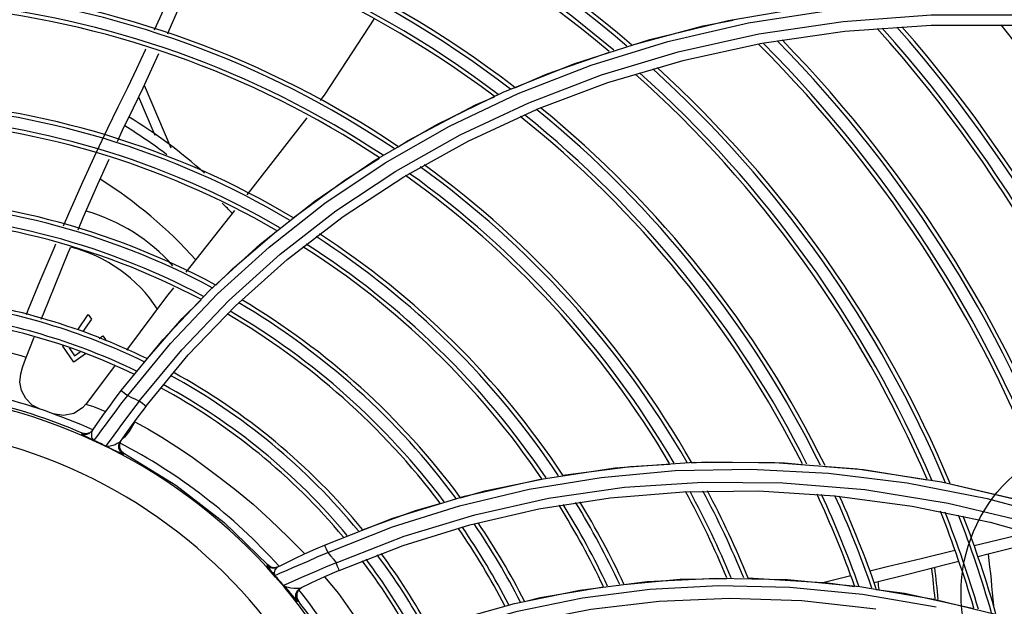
# Model space of a CAD drawing. Extents: x 40.7 to 137.4, y -250.8 to -221.5.
# Tile 291 of 320: x 123.1335 to 123.2575, y -237.9068 to -237.8329. Entities that reach past the tile are written whole.
import ezdxf

# ---------------------------------------------------------------- set-up
doc = ezdxf.new("R2010")
doc.units = 0
doc.header["$MEASUREMENT"] = 0
doc.layers.get('0').update_dxf_attribs({"linetype": 'CONTINUOUS'})
doc.layers.add('I-LIN_CHANADA', color=1, linetype='CONTINUOUS')

msp = doc.modelspace()

# ---------------------------------------------------------------- linework, layer by layer
at = {"color": 155}
for p, q in [((123.2227497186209, -237.8329900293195), (123.2331032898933, -237.8312344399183)), ((123.2482879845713, -237.8336299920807), (123.2374148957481, -237.834403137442)), ((123.2595301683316, -237.8336318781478), (123.2482879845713, -237.8336299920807)), ((123.2374148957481, -237.834403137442), (123.2269657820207, -237.8359037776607)), ((123.2269657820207, -237.8359037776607), (123.2170065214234, -237.8380740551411)), ((123.194472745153, -237.8420055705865), (123.2034144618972, -237.8384209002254)), ((123.2170065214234, -237.8380740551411), (123.2075491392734, -237.840861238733)), ((123.1491731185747, -237.8411574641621), (123.1525072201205, -237.8490272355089)), ((123.2075491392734, -237.840861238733), (123.1985800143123, -237.8442243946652)), ((123.1484707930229, -237.8426292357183), (123.1505221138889, -237.8474711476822)), ((123.1860332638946, -237.8461120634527), (123.194472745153, -237.8420055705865)), ((123.1899743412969, -237.8481919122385), (123.1985802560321, -237.8442250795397)), ((123.1781025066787, -237.8507013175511), (123.1860332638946, -237.8461120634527)), ((123.1818609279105, -237.8526876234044), (123.1899743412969, -237.8481919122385)), ((123.1414958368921, -237.8532408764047), (123.1431332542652, -237.8496642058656)), ((123.1605468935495, -237.8569284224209), (123.154432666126, -237.8646882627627)), ((123.1574126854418, -237.8670048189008), (123.1637892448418, -237.8611808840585)), ((123.1606787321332, -237.8689366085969), (123.1671865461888, -237.8631101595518)), ((123.1515656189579, -237.8731713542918), (123.1574126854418, -237.8670048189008)), ((123.1547296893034, -237.8751234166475), (123.1606787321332, -237.8689366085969)), ((123.1408067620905, -237.8719844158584), (123.1421110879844, -237.8700565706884)), ((123.1421110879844, -237.8700565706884), (123.1425190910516, -237.8706402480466)), ((123.1425190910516, -237.8706402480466), (123.1414462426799, -237.8721960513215)), ((123.143494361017, -237.8730616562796), (123.1439762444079, -237.8727248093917)), ((123.1439762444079, -237.8727248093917), (123.1443259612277, -237.8732251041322)), ((123.134295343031, -237.8754420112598), (123.1353065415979, -237.8728819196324)), ((123.1389247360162, -237.8740216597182), (123.1389087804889, -237.8739848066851)), ((123.1403236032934, -237.8760228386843), (123.1389247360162, -237.8740216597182)), ((123.1462669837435, -237.8796315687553), (123.1515656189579, -237.8731713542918)), ((123.1397027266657, -237.874227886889), (123.1403996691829, -237.8752249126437)), ((123.1417869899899, -237.874999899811), (123.1403236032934, -237.8760228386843)), ((123.1403996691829, -237.8752249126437), (123.1411212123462, -237.8747205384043)), ((123.1493611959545, -237.881614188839), (123.1547296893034, -237.8751234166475)), ((123.1454324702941, -237.8765295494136), (123.141864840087, -237.8812848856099)), ((123.141864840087, -237.8812848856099), (123.1418677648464, -237.881280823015)), ((123.1480096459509, -237.8835726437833), (123.1473423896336, -237.8846508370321)), ((123.1413540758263, -237.8849768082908), (123.1412818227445, -237.8850835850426)), ((123.1418484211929, -237.885065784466), (123.1413540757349, -237.8849768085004)), ((123.1423294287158, -237.8849261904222), (123.1418484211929, -237.885065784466)), ((123.1426997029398, -237.8845860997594), (123.1423294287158, -237.8849261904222)), ((123.1426274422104, -237.8846924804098), (123.1430160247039, -237.8841235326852)), ((123.1432377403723, -237.8854021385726), (123.143439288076, -237.8851260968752)), ((123.143439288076, -237.8851260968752), (123.143846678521, -237.8845712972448)), ((123.1473423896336, -237.8846508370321), (123.1466783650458, -237.8854762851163)), ((123.1462222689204, -237.8859254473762), (123.1460452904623, -237.8863507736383)), ((123.1466783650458, -237.8854762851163), (123.1463750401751, -237.885723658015)), ((123.1462546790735, -237.8872210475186), (123.1466055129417, -237.887518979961)), ((123.1466055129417, -237.887518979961), (123.1465399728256, -237.887614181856)), ((123.2085167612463, -237.8893641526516), (123.2184446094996, -237.8886432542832)), ((123.2184446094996, -237.8886432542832), (123.2286229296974, -237.8886724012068)), ((123.2286229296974, -237.8886724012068), (123.2390203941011, -237.8894864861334)), ((123.1988650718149, -237.8908016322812), (123.2085167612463, -237.8893641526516)), ((123.2390203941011, -237.8894864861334), (123.2496029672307, -237.8911213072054)), ((123.1895149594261, -237.8929237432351), (123.1988650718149, -237.8908016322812)), ((123.2452956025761, -237.8912374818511), (123.2553775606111, -237.8932197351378)), ((123.2496029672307, -237.8911213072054), (123.2603295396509, -237.8936124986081)), ((123.2170970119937, -237.8923632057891), (123.2265342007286, -237.8922673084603)), ((123.2265342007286, -237.8922673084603), (123.2361760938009, -237.8928647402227)), ((123.1805007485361, -237.8956969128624), (123.1895149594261, -237.8929237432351)), ((123.2361760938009, -237.8928647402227), (123.2458933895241, -237.8941689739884)), ((123.2504463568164, -237.8937802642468), (123.2610990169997, -237.896330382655)), ((123.2553775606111, -237.8932197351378), (123.265568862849, -237.8959864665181)), ((123.1901782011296, -237.896537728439), (123.1988800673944, -237.8945270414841)), ((123.2458933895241, -237.8941689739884), (123.2557440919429, -237.8962107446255)), ((123.1718656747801, -237.8990837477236), (123.1805007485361, -237.8956969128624)), ((123.2557440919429, -237.8962107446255), (123.2657426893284, -237.8990342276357)), ((123.1817843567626, -237.8991280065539), (123.1901782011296, -237.896537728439)), ((123.173731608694, -237.9022662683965), (123.1817843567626, -237.8991280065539)), ((123.1647469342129, -237.9015743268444), (123.164625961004, -237.9016363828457)), ((123.1651324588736, -237.9018438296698), (123.1647472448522, -237.9015746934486)), ((123.1655937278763, -237.9019274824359), (123.1651324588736, -237.9018438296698)), ((123.1653133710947, -237.9025131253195), (123.165633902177, -237.9029046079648)), ((123.1660493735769, -237.9018106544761), (123.1655937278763, -237.9019274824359)), ((123.1659281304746, -237.9018715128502), (123.1656314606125, -237.9021786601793)), ((123.1659282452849, -237.9018717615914), (123.1665524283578, -237.9015592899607)), ((123.166255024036, -237.9026300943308), (123.1672006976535, -237.9022227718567)), ((123.1659178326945, -237.9027769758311), (123.166255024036, -237.9026300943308)), ((123.1689709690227, -237.9031755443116), (123.1672984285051, -237.903898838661)), ((123.2212424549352, -237.9032259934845), (123.2301879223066, -237.9034162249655)), ((123.2252457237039, -237.9032516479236), (123.2258729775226, -237.9032418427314)), ((123.2301879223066, -237.9034162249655), (123.2393332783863, -237.9042870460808)), ((123.1685961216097, -237.9047533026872), (123.168385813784, -237.905187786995)), ((123.1689740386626, -237.9044499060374), (123.1685961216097, -237.9047533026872)), ((123.168871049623, -237.9045000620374), (123.1689752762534, -237.9044493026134)), ((123.1958226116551, -237.9064339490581), (123.2040415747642, -237.9047634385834)), ((123.2393332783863, -237.9042870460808), (123.248651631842, -237.9058710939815)), ((123.168385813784, -237.905187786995), (123.1683819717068, -237.9056703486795)), ((123.1683819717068, -237.9056703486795), (123.1685874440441, -237.9061106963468)), ((123.1684849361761, -237.9061610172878), (123.1685874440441, -237.9061106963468)), ((123.1878850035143, -237.9086698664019), (123.1958226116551, -237.9064339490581))]:
    msp.add_line(p, q, dxfattribs=at)
for points in [[(123.1504780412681, -237.8342025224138), (123.1516352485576, -237.8316325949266), (123.1529067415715, -237.8288028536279), (123.1543182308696, -237.825689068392), (123.1555186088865, -237.8230767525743)], [(123.1521288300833, -237.8346905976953), (123.152326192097, -237.8342470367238), (123.1535490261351, -237.8314627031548), (123.1549243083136, -237.8283308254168), (123.1564608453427, -237.8248786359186), (123.1570354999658, -237.8236054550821)], [(123.1471054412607, -237.880234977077), (123.152488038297, -237.8736725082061), (123.1584204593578, -237.8674310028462), (123.1649029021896, -237.8615387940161), (123.1719368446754, -237.8560285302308), (123.1795200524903, -237.850939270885), (123.1876406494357, -237.8463160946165), (123.1962883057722, -237.8422003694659), (123.2054572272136, -237.838631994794), (123.2151352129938, -237.8356554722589), (123.2253032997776, -237.8333189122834), (123.2359357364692, -237.8316733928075), (123.2470008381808, -237.8307687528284), (123.2584602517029, -237.8306523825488)], [(123.178114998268, -237.832850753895), (123.1719325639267, -237.8423060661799), (123.1713212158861, -237.8430931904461)], [(123.1976162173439, -237.8433621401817), (123.2067738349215, -237.839861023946), (123.2164433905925, -237.8369547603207), (123.2266043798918, -237.8346930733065), (123.2372303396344, -237.8331277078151), (123.2482895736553, -237.8323081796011), (123.2597445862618, -237.8322827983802)], [(123.2034144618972, -237.8384209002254), (123.2128468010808, -237.8354005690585), (123.2227497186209, -237.8329900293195)], [(123.2105594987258, -237.8361023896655), (123.2195826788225, -237.8336797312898), (123.2233774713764, -237.8329537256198)], [(123.1431332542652, -237.8496642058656), (123.1445924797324, -237.8465913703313), (123.1459010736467, -237.8438980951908), (123.1471014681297, -237.8414297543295), (123.148234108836, -237.839066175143), (123.14934078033, -237.8366969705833), (123.1493895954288, -237.8365899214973)], [(123.1457941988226, -237.8482345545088), (123.1464574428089, -237.8468239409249), (123.1478117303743, -237.844004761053), (123.1490257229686, -237.8414710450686), (123.1501386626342, -237.8391032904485), (123.1510225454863, -237.8371662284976)], [(123.1958681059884, -237.841494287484), (123.199948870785, -237.8397220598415), (123.2077821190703, -237.8369873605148)], [(123.1811426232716, -237.8489058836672), (123.1824240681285, -237.84810628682), (123.1909167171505, -237.8436446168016), (123.193282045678, -237.8426173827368)], [(123.1485507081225, -237.8809589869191), (123.1539037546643, -237.87446975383), (123.1598143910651, -237.8682909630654), (123.1662827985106, -237.8624548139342), (123.1733065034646, -237.857000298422), (123.1808773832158, -237.8519714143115), (123.1889830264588, -237.8474121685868), (123.1976162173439, -237.8433621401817)], [(123.1696449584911, -237.8452514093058), (123.1625574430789, -237.8543767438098), (123.162090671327, -237.854969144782)], [(123.1679338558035, -237.8578567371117), (123.1744793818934, -237.8530636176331), (123.1788320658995, -237.850347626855)], [(123.1408409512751, -237.859358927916), (123.1414877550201, -237.8578331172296), (123.1433237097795, -237.8536263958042), (123.1447511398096, -237.8504713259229)], [(123.1637892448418, -237.8611808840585), (123.1706867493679, -237.8557356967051), (123.1781025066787, -237.8507013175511)], [(123.1671865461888, -237.8631101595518), (123.1742399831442, -237.8576872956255), (123.1818609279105, -237.8526876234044)], [(123.1390120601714, -237.8588864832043), (123.1396869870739, -237.8573238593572), (123.1414958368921, -237.8532408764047)], [(123.1581773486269, -237.8663613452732), (123.1602498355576, -237.8643093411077), (123.1658770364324, -237.8595090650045)], [(123.1343450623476, -237.8700549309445), (123.1346143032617, -237.8693774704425), (123.136071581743, -237.8658042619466), (123.1378090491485, -237.8616717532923), (123.1380321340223, -237.8611552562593)], [(123.1362079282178, -237.8706111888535), (123.1364677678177, -237.8699566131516), (123.1378980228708, -237.8664095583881), (123.1396059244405, -237.8622723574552), (123.1398833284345, -237.8616179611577)], [(123.1528785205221, -237.8666606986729), (123.1519991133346, -237.8677767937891), (123.1469412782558, -237.8745184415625)], [(123.1495284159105, -237.8756305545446), (123.1539741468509, -237.8705230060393), (123.1563416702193, -237.868178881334)], [(123.1342953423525, -237.8754420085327), (123.1336795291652, -237.8752598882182), (123.1330579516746, -237.8750813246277), (123.1324306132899, -237.8749063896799)], [(123.1336414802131, -237.8775197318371), (123.1338602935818, -237.8767338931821), (123.1340863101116, -237.8760137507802), (123.134295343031, -237.8754420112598)], [(123.1361467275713, -237.8819995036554), (123.1350715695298, -237.8814374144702), (123.1342437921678, -237.8806030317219), (123.1337210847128, -237.8796033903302), (123.1335243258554, -237.8785430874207), (123.1336419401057, -237.8775198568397)], [(123.143008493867, -237.8841345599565), (123.1434874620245, -237.8834428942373), (123.144045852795, -237.8826500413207), (123.1446946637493, -237.8817465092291), (123.1454359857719, -237.8807365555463), (123.1462669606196, -237.8796315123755)], [(123.1462669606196, -237.8796315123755), (123.1463890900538, -237.8797069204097), (123.1466977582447, -237.8799293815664), (123.1471049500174, -237.8802348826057)], [(123.1418677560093, -237.8812808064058), (123.1414112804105, -237.8817870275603), (123.1402913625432, -237.8824924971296), (123.1389927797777, -237.8827538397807), (123.1376860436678, -237.8825361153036)], [(123.1421205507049, -237.8814559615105), (123.1419733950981, -237.881413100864), (123.1418815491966, -237.8813749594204), (123.141848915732, -237.8813297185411), (123.141864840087, -237.8812848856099)], [(123.1443583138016, -237.8823108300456), (123.1442527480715, -237.8822639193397), (123.1438365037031, -237.8820675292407), (123.1434642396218, -237.8819114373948), (123.1431181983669, -237.8817796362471), (123.142808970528, -237.881672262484), (123.1425384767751, -237.8815852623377), (123.1421205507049, -237.8814559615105)], [(123.143846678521, -237.8845712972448), (123.1442936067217, -237.8839651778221), (123.1448444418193, -237.8832201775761), (123.145496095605, -237.8823454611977), (123.1462477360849, -237.881349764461), (123.1471045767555, -237.8802353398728)], [(123.1485500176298, -237.8809580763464), (123.1477085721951, -237.8820490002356), (123.1469693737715, -237.883025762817), (123.1463278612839, -237.8838860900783), (123.1457863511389, -237.88461938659)], [(123.1471054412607, -237.880234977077), (123.1475889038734, -237.8804726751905), (123.1480707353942, -237.880713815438), (123.1485507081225, -237.8809589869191)], [(123.1493611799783, -237.8816141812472), (123.149253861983, -237.8815140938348), (123.1489470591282, -237.8812663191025), (123.1485507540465, -237.8809586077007)], [(123.149361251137, -237.8816142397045), (123.148112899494, -237.8832764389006), (123.1470370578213, -237.8847636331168), (123.1461553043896, -237.8860223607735)], [(123.1480096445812, -237.8835726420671), (123.149637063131, -237.884456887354), (123.1513893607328, -237.8855071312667), (123.1532669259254, -237.8866914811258), (123.155113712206, -237.8879415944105), (123.1569139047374, -237.889251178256), (123.1587976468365, -237.8906458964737), (123.1608059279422, -237.8921862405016), (123.1628967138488, -237.8939433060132), (123.1650512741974, -237.8958886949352), (123.1672694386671, -237.8980316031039), (123.1693854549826, -237.9002005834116)], [(123.1412818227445, -237.8850835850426), (123.1417765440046, -237.8851725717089), (123.1422575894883, -237.8850327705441), (123.1426274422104, -237.8846924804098)], [(123.1412818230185, -237.8850835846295), (123.1413329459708, -237.8851258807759), (123.141524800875, -237.8852316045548), (123.1418758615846, -237.8854102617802), (123.1423599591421, -237.8856525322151), (123.1428736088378, -237.885912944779)], [(123.142627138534, -237.8846923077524), (123.1425366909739, -237.8849100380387), (123.1425138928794, -237.8851751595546)], [(123.1425138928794, -237.8851751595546), (123.1425506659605, -237.8854486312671), (123.1426359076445, -237.8856682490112), (123.1427479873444, -237.8858167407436), (123.1428733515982, -237.8859128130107)], [(123.1457863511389, -237.88461938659), (123.1453434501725, -237.8852221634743), (123.1449908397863, -237.8857043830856), (123.1447189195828, -237.8860792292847), (123.144520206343, -237.8863566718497), (123.1443925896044, -237.8865379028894), (123.1443397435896, -237.886614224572)], [(123.1428733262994, -237.8859128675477), (123.142925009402, -237.885838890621), (123.1430476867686, -237.8856658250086), (123.1432377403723, -237.8854021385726)], [(123.1461553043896, -237.8860223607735), (123.1460066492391, -237.8861680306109), (123.1457852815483, -237.88630317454), (123.1455105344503, -237.8864332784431)], [(123.1465399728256, -237.887614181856), (123.146189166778, -237.8873164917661), (123.1459916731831, -237.8869042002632), (123.1459790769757, -237.8864472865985), (123.1461552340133, -237.8860224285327)], [(123.1460452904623, -237.8863507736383), (123.1460573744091, -237.8868082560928), (123.1462546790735, -237.8872210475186)], [(123.1443395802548, -237.8866140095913), (123.1447935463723, -237.8868192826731), (123.1452373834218, -237.8870253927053)], [(123.1455105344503, -237.8864332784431), (123.1452036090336, -237.8865513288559), (123.1448932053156, -237.8866387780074), (123.1446016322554, -237.8866653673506), (123.1443397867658, -237.8866141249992)], [(123.1452373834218, -237.8870253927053), (123.1459751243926, -237.8873735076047), (123.1462315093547, -237.8874927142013), (123.1464061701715, -237.8875702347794), (123.1465056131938, -237.8876089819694), (123.1465427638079, -237.8876156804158)], [(123.1465999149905, -237.8875159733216), (123.1531606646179, -237.8915229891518), (123.1592327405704, -237.8962274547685), (123.1647472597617, -237.9015746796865)], [(123.2019212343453, -237.890292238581), (123.2104503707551, -237.889164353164), (123.2153603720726, -237.8888732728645)], [(123.218134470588, -237.8887088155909), (123.2200157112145, -237.8885972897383), (123.2298090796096, -237.8887250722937), (123.2320719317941, -237.8889184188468)], [(123.1723021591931, -237.9000174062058), (123.1804377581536, -237.8967977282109), (123.1889043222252, -237.8941282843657), (123.1976799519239, -237.8920350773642), (123.2067401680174, -237.8905472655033), (123.2160568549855, -237.8896944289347), (123.2256053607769, -237.8895053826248)], [(123.2256053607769, -237.8895053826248), (123.2353608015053, -237.8900096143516), (123.2452956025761, -237.8912374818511)], [(123.2349334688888, -237.8891629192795), (123.2398009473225, -237.8895788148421), (123.2477890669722, -237.8908458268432)], [(123.1733412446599, -237.9012975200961), (123.1819001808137, -237.8979692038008), (123.1908331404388, -237.8952531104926), (123.2001040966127, -237.8931854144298), (123.2096760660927, -237.8918021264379), (123.2195231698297, -237.8911357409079), (123.2296217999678, -237.8912196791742)], [(123.1890032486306, -237.8931390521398), (123.1920969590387, -237.8922633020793), (123.1992701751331, -237.8907815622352)], [(123.2296217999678, -237.8912196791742), (123.239939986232, -237.8920890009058), (123.2504463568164, -237.8937802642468)], [(123.2507082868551, -237.8913645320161), (123.2602550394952, -237.8935916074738), (123.2637084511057, -237.8946629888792)], [(123.1988800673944, -237.8945270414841), (123.2078587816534, -237.8931262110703), (123.2170970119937, -237.8923632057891)], [(123.176682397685, -237.8971586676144), (123.183357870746, -237.8947371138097), (123.1864624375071, -237.8938582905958)], [(123.2537111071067, -237.8991263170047), (123.2566977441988, -237.8984025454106), (123.2603752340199, -237.8975185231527)], [(123.2541857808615, -237.9005100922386), (123.2555030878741, -237.9001777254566), (123.2611823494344, -237.8987534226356), (123.2630793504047, -237.8982821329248)], [(123.1665312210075, -237.9015699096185), (123.1673202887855, -237.9011814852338), (123.1682361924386, -237.9007403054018), (123.1692987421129, -237.9002403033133), (123.1705080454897, -237.899686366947), (123.171865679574, -237.8990836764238)], [(123.1698070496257, -237.9010876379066), (123.1709785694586, -237.9005801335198), (123.1723019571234, -237.9000170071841)], [(123.171865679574, -237.8990836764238), (123.1719348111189, -237.8992078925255), (123.1720958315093, -237.8995520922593), (123.1723026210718, -237.9000167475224)], [(123.1723021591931, -237.9000174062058), (123.1726518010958, -237.9004415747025), (123.1729982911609, -237.9008681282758), (123.1733412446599, -237.9012975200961)], [(123.2405772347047, -237.9023181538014), (123.2427542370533, -237.9017875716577), (123.2470316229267, -237.9007487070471), (123.2512962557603, -237.8997118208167)], [(123.1672006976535, -237.9022227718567), (123.1679115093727, -237.9019149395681), (123.1698070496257, -237.9010876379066)], [(123.1733418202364, -237.9012959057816), (123.1720229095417, -237.9018531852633), (123.1708563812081, -237.9023553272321), (123.1689709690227, -237.9031755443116)], [(123.1737316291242, -237.9022663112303), (123.1736860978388, -237.902125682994), (123.173538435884, -237.9017589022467), (123.17334225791, -237.9012967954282)], [(123.2411411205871, -237.9038004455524), (123.2455179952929, -237.9026974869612), (123.2502936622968, -237.9014921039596), (123.2517823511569, -237.9011164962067)], [(123.1646259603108, -237.901636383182), (123.1646499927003, -237.9016885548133), (123.1647746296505, -237.9018545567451), (123.165007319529, -237.9021417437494), (123.1653133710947, -237.9025131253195)], [(123.164625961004, -237.9016363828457), (123.1650115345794, -237.901905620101), (123.16547294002, -237.9019890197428), (123.1659282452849, -237.9018717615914)], [(123.1656314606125, -237.9021786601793), (123.1655249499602, -237.9025615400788), (123.1656336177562, -237.9029042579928)], [(123.1737316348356, -237.9022663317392), (123.1718847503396, -237.903083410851), (123.1702535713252, -237.9038372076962), (123.1688710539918, -237.9045000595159)], [(123.1656334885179, -237.9029043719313), (123.1657181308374, -237.9028658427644), (123.1659178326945, -237.9027769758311)], [(123.1718756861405, -237.9030875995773), (123.1736283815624, -237.9051831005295), (123.1754047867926, -237.907697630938), (123.1772195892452, -237.9102094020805), (123.1784147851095, -237.9122156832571)], [(123.2040415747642, -237.9047634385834), (123.2125209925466, -237.9036849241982), (123.2212424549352, -237.9032259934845)], [(123.2096026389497, -237.9040419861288), (123.2166740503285, -237.9033856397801), (123.2225721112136, -237.9032934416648)], [(123.2258729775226, -237.9032418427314), (123.2353019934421, -237.9038192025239), (123.238638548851, -237.9042817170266)], [(123.2346540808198, -237.9037795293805), (123.2351599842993, -237.9036516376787), (123.2381681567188, -237.9029075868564)], [(123.1667150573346, -237.9041610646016), (123.1669555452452, -237.9044283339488), (123.167245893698, -237.9047573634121), (123.1675622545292, -237.9051218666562), (123.1681350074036, -237.9057880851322)], [(123.1672984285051, -237.903898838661), (123.1669948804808, -237.904032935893), (123.1667981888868, -237.9041223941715), (123.1667151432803, -237.9041613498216)], [(123.1683768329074, -237.9045628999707), (123.1680346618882, -237.9045449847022), (123.1676583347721, -237.9045050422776), (123.1672856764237, -237.9044412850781), (123.166963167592, -237.9043316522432), (123.1667151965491, -237.9041613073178)], [(123.1684849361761, -237.9061610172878), (123.1682793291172, -237.9057208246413), (123.1682827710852, -237.9052385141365), (123.1684924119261, -237.9048042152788), (123.168871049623, -237.9045000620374)], [(123.1688710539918, -237.9045000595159), (123.1686613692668, -237.9045532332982), (123.1683768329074, -237.9045628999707)], [(123.1806715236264, -237.9123920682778), (123.1882788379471, -237.9096221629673), (123.1961937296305, -237.9073896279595), (123.2043997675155, -237.9057197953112), (123.2128655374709, -237.9046426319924), (123.2215750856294, -237.9041856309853), (123.2305089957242, -237.9043787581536)], [(123.1970825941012, -237.9061979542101), (123.1990617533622, -237.9056997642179), (123.2070295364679, -237.9043357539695)], [(123.2305089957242, -237.9043787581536), (123.2396441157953, -237.9052537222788), (123.2489540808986, -237.9068436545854)], [(123.2413840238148, -237.9046622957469), (123.2449342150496, -237.9051544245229), (123.2536836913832, -237.9070566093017)], [(123.1681350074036, -237.9057880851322), (123.1683284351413, -237.906008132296), (123.1684427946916, -237.9061294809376), (123.1684849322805, -237.9061610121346)], [(123.181416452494, -237.9138033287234), (123.1891155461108, -237.911022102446), (123.1971257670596, -237.908800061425), (123.2054409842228, -237.9071609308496), (123.2140487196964, -237.9061359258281), (123.2229230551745, -237.9057603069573), (123.232026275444, -237.9060689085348), (123.2413312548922, -237.9070957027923)], [(123.248651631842, -237.9058710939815), (123.2581115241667, -237.9082017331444), (123.2676746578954, -237.9113117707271)]]:
    msp.add_lwpolyline(points, dxfattribs=at)
at = {"color": 6, "linetype": 'Continuous'}
for radius, start, end in [(0.2240439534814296, 29.58632598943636, 68.10195673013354), (0.2233113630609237, 29.58905606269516, 68.10201367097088), (0.2244575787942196, 30.23500517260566, 64.8473070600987)]:
    msp.add_arc((123.1137926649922, -237.9486063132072), radius, start, end, dxfattribs=at)
at = {"color": 155}
for centre, radius, start, end in [((123.1137926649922, -237.9486063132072), 0.147914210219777, 49.43557972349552, 77.76029321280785), ((123.1137926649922, -237.9486063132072), 0.1484148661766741, 49.31201705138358, 77.64013455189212), ((123.1137926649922, -237.9486063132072), 0.145948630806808, 49.91932144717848, 78.23036839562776), ((123.1137926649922, -237.9486063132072), 0.1464491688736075, 49.79635647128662, 78.1109297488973), ((123.1137926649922, -237.9486063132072), 0.1349859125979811, 52.57203353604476, 80.79705221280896), ((123.1137926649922, -237.9486063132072), 0.1344852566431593, 52.69120008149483, 80.91186813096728), ((123.1137926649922, -237.9486063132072), 0.1325196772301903, 53.15739800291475, 81.36049276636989), ((123.1137926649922, -237.9486063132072), 0.1330202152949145, 53.03894360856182, 81.24657312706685), ((123.1137926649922, -237.9486063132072), 0.1203361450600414, 55.98047435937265, 84.05821381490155), ((123.1137926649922, -237.9486063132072), 0.1198354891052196, 56.09380462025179, 84.16570896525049), ((123.1137926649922, -237.9486063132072), 0.1178699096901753, 56.53664808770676, 84.58504913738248), ((123.1137926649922, -237.9486063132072), 0.1183704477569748, 56.42420850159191, 84.47868583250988), ((123.1137926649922, -237.9486063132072), 0.1715857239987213, 16.55870982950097, 41.89807055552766), ((123.1137926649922, -237.9486063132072), 0.1720862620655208, 16.42420773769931, 41.77052268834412), ((123.1137926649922, -237.9486063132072), 0.1735513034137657, 16.03009911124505, 41.39644157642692), ((123.1137926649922, -237.9486063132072), 0.174051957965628, 15.89529432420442, 41.2683695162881), ((123.1137926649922, -237.9486063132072), 0.1837938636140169, 13.25653966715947, 38.75024428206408), ((123.1137926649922, -237.9486063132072), 0.16134316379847, 19.29377333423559, 44.47725132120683), ((123.1137926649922, -237.9486063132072), 0.1618438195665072, 19.16089808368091, 44.35263780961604), ((123.1137926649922, -237.9486063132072), 0.1593775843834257, 19.81475983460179, 44.96510293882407), ((123.1137926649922, -237.9486063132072), 0.1598781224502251, 19.68220640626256, 44.84109373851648), ((123.1137926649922, -237.9486063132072), 0.147914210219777, 22.82751340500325, 47.76029320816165), ((123.1137926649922, -237.9486063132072), 0.1484148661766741, 22.69690694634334, 47.64013455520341), ((123.1137926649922, -237.9486063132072), 0.145948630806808, 23.33953352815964, 48.2303684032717), ((123.1137926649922, -237.9486063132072), 0.1464491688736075, 23.20927202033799, 48.1109297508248), ((123.1137926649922, -237.9486063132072), 0.1051857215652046, 59.30285919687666, 87.17353970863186), ((123.1137926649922, -237.9486063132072), 0.1056863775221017, 59.19698331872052, 87.07564870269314), ((123.1137926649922, -237.9486063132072), 0.1344852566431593, 26.29809965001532, 50.91186032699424), ((123.1137926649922, -237.9486063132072), 0.1349859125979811, 26.16992858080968, 50.79705221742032), ((123.1137926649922, -237.9486063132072), 0.1032201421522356, 59.71574755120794, 87.5541871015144), ((123.1137926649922, -237.9486063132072), 0.1037206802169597, 59.61104189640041, 87.45782846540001), ((123.1113654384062, -237.9035013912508), 0.06848766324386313, 48.4765842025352, 58.3850163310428), ((123.1137926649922, -237.9486063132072), 0.1325196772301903, 26.80049107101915, 51.36049276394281), ((123.1137926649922, -237.9486063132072), 0.1330202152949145, 26.67269163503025, 51.24657312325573), ((123.1113654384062, -237.9035013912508), 0.0672668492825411, 52.79644959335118, 58.28344907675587), ((123.1137926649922, -237.9486063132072), 0.1198354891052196, 30.00661670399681, 54.16570896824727), ((123.1137926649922, -237.9486063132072), 0.1203361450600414, 29.88131431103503, 54.05821382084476), ((123.1137926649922, -237.9486063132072), 0.1178699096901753, 30.49766457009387, 54.58504913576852), ((123.1137926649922, -237.9486063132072), 0.1183704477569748, 30.37276595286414, 54.47868582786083), ((123.1113654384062, -237.9035013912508), 0.05994196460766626, 42.31387506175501, 57.43277215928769), ((123.1137926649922, -237.9486063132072), 0.09347823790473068, 61.68829491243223, 89.34334358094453), ((123.1137926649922, -237.9486063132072), 0.09297758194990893, 61.78598555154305, 89.4304097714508), ((123.1113654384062, -237.9035013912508), 0.0672668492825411, 43.3522343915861, 44.90166818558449), ((123.1137926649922, -237.9486063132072), 0.09101200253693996, 62.16578051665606, 89.76719189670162), ((123.1137926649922, -237.9486063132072), 0.09151254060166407, 62.0696504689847, 89.68221508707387), ((123.1353206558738, -237.8795200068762), 0.02343962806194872, 41.79039126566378, 73.8312881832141), ((123.1137926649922, -237.9486063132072), 0.1051857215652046, 33.62732563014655, 57.17353970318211), ((123.1137926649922, -237.9486063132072), 0.1056863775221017, 33.50515741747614, 57.07564870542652), ((123.1353206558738, -237.8795200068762), 0.01855637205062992, 33.23046702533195, 75.676689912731), ((123.1137926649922, -237.9486063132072), 0.1032201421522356, 34.10596132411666, 57.55418710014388), ((123.1137926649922, -237.9486063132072), 0.1037206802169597, 33.98423994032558, 57.45782846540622), ((123.1137926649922, -237.9486063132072), 0.08127009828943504, 63.9470229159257, 82.8013791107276), ((123.1137926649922, -237.9486063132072), 0.08076944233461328, 64.03338384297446, 82.53490629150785), ((123.1137926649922, -237.9486063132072), 0.09297758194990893, 36.57072824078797, 59.43040977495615), ((123.1137926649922, -237.9486063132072), 0.09347823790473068, 36.45148045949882, 59.34334357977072), ((123.1137926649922, -237.9486063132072), 0.07930440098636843, 64.2828534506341, 81.81482971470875), ((123.1137926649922, -237.9486063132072), 0.09101200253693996, 37.03773696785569, 59.76719189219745), ((123.1137926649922, -237.9486063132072), 0.09151254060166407, 36.91900154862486, 59.68221508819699), ((123.1137926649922, -237.9486063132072), 0.07880386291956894, 64.36692902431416, 81.58731891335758), ((123.1137926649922, -237.9486063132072), 0.08076944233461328, 39.4361468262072, 61.37203934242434), ((123.1137926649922, -237.9486063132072), 0.08127009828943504, 39.32044644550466, 61.30024387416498), ((123.1137926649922, -237.9486063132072), 0.07930440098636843, 39.77379437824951, 61.57770947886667), ((123.1137926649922, -237.9486063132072), 0.07880386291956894, 39.88880021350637, 61.64640654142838), ((123.1137926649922, -237.9486063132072), 0.06904536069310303, 348.1903428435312, 77.82174239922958), ((123.1137926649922, -237.9486063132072), 0.06934223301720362, 66.57993090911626, 77.72245587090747), ((123.1137926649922, -237.9486063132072), 0.07025784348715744, 65.70093604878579, 76.42837008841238), ((123.1137926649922, -237.9486063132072), 0.06467852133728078, 348.1907891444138, 77.8209415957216), ((123.1137711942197, -237.9486446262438), 0.06915352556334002, 63.76614638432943, 65.11252143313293), ((123.1137926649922, -237.9486063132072), 0.07025784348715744, 41.87149216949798, 62.6742329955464), ((123.1137926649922, -237.9486063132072), 0.1178699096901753, 22.65120919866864, 28.5071252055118), ((123.1137926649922, -237.9486063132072), 0.1183704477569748, 22.55084089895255, 28.38851258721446), ((123.1137926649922, -237.9486063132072), 0.1198354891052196, 22.25505498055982, 28.0403998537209), ((123.1137926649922, -237.9486063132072), 0.1203361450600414, 22.15331455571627, 27.921138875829), ((123.1137926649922, -237.9486063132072), 0.1051857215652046, 25.06394628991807, 31.45354684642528), ((123.1137926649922, -237.9486063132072), 0.1056863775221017, 24.97396822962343, 31.33958752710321), ((123.1137926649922, -237.9486063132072), 0.1325196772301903, 19.57896746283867, 24.97045796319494), ((123.1137926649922, -237.9486063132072), 0.1330202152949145, 19.46950217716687, 24.84737985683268), ((123.1137926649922, -237.9486063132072), 0.1344852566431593, 19.14757498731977, 24.4863600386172), ((123.1137926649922, -237.9486063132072), 0.1349859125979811, 19.0370643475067, 24.36273312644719), ((123.1137926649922, -237.9486063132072), 0.1032201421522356, 25.4126279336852, 31.89906095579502), ((123.1137926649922, -237.9486063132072), 0.1037206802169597, 25.32454738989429, 31.78591077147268), ((123.1137926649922, -237.9486063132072), 0.145948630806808, 16.55473183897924, 21.62217000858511), ((123.1137926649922, -237.9486063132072), 0.1464491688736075, 16.43874721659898, 21.49560005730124), ((123.1137926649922, -237.9486063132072), 0.09347823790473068, 27.01949159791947, 34.05681936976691), ((123.1137926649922, -237.9486063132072), 0.147914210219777, 16.09803865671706, 21.124456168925), ((123.1137926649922, -237.9486063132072), 0.1484148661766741, 15.98121035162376, 20.99741302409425), ((123.1137926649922, -237.9486063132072), 0.09101200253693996, 27.38987985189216, 34.5883606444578), ((123.1137926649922, -237.9486063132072), 0.09151254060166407, 27.316025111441, 34.48099481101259), ((123.1137926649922, -237.9486063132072), 0.09297758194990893, 27.09597392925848, 34.16522165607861), ((123.1137926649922, -237.9486063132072), 0.07880386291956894, 28.94680656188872, 37.11288297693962), ((123.1137926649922, -237.9486063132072), 0.07930440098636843, 28.8935588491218, 37.01339462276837), ((123.1137926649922, -237.9486063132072), 0.08076944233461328, 28.73186789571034, 36.72001726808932), ((123.1137926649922, -237.9486063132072), 0.08127009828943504, 28.67468748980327, 36.61905313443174), ((123.1121954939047, -237.9181304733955), 0.1444390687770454, 4.541133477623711, 7.122765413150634), ((123.1121954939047, -237.9181304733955), 0.1371501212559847, 5.13981003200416, 6.74997490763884), ((123.1121954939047, -237.9181304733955), 0.1375331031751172, 5.08229239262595, 6.771178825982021), ((123.1137607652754, -237.9486361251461), 0.06915326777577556, 40.02610718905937, 41.39949924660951), ((123.1121954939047, -237.9181304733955), 0.1302441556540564, 5.929834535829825, 6.36564436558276), ((123.1137926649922, -237.9486063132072), 0.07025784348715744, 29.69103947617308, 38.6785609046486), ((123.1137926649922, -237.9486063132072), 0.06934223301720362, 30.56441858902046, 37.79507352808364)]:
    msp.add_arc(centre, radius, start, end, dxfattribs=at)
at = {"layer": 'I-LIN_CHANADA'}
msp.add_circle((123.2720683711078, -237.9051524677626), 0.02, dxfattribs=at)

doc.saveas('drawing.dxf')
